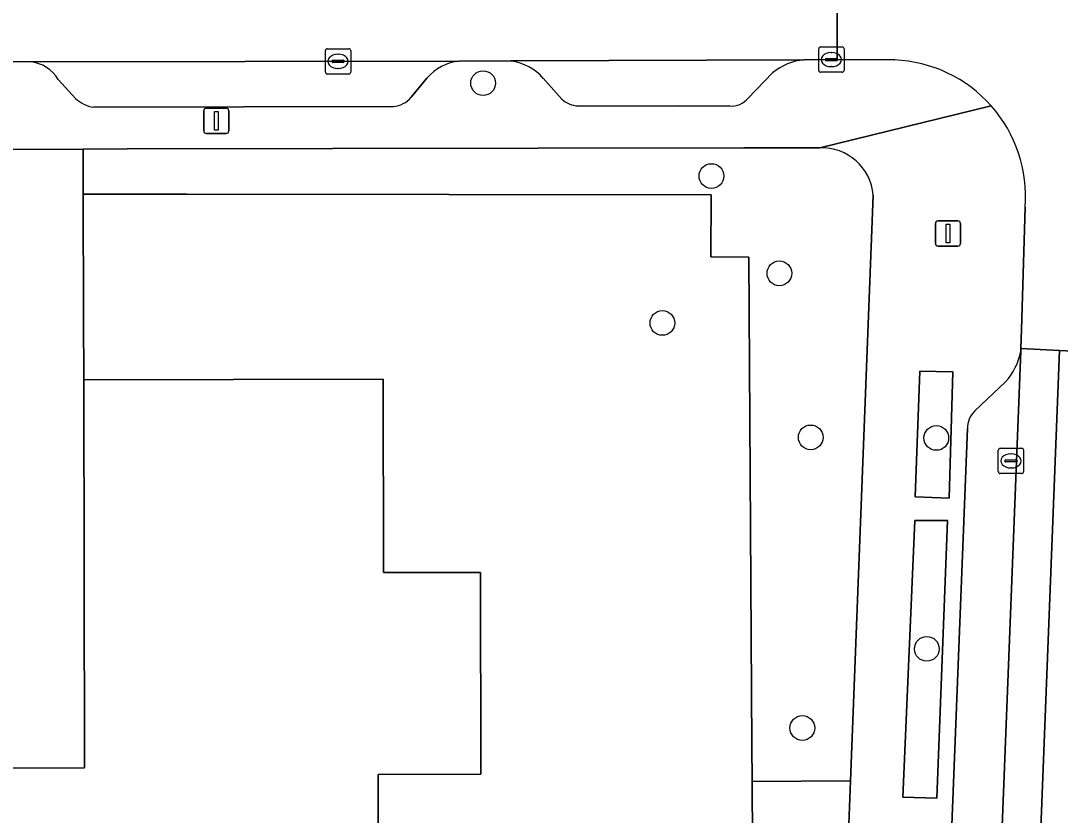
# Model space of a CAD drawing. Extents: x 160732 to 162107, y 387428 to 388479.
# Drawn here: x 161742.68 to 161783.78, y 388047.91 to 388079.35 of the extents above; entities that cross this region are included whole.
import ezdxf

# ---------------------------------------------------------------- set-up
doc = ezdxf.new("R2010")
doc.units = 0
for name, color, linetype in [('IMGEO_Boom', 7, 'Continuous'), ('IMGEO_Erf', 7, 'Continuous'), ('IMGEO_Grasland_overig', 7, 'Continuous'), ('IMGEO_Groenvoorziening', 7, 'Continuous'), ('IMGEO_Hek', 7, 'Continuous'), ('IMGEO_Kolk', 7, 'Continuous'), ('IMGEO_Lichtmast', 7, 'Continuous'), ('IMGEO_Pand', 7, 'Continuous'), ('IMGEO_Parkeervlak_open', 7, 'Continuous'), ('IMGEO_Rijbaan_lokaal_gesloten', 7, 'Continuous'), ('IMGEO_Rijbaan_lokaal_open', 7, 'Continuous'), ('IMGEO_Voetpad_open', 7, 'Continuous')]:
    doc.layers.add(name, color=color, linetype=linetype)

msp = doc.modelspace()

# ---------------------------------------------------------------- linework, layer by layer
at = {"layer": 'IMGEO_Boom'}
for centre in [(161760.961, 388076.883), (161769.991, 388073.206), (161772.679, 388069.356), (161768.052, 388067.391), (161773.918, 388062.863), (161778.884, 388062.839), (161778.509, 388054.492), (161773.587, 388051.361)]:
    msp.add_circle(centre, 0.489, dxfattribs=at)
at = {"layer": 'IMGEO_Erf'}
msp.add_lwpolyline([(161771.629, 388044.449), (161771.599, 388049.249), (161771.591, 388050.681), (161771.475, 388069.998), (161769.972, 388070.006), (161769.986, 388072.456), (161749.238, 388072.484), (161745.152, 388072.489), (161745.162, 388067.633), (161745.167, 388065.139), (161757.005, 388065.164), (161757.021, 388057.509), (161760.857, 388057.518), (161760.874, 388049.535), (161756.808, 388049.526), (161756.817, 388045.857)], dxfattribs=at)
at = {"layer": 'IMGEO_Grasland_overig'}
msp.add_lwpolyline([(161774.279, 388074.321), (161771.267, 388074.321), (161746.885, 388074.281), (161745.148, 388074.273), (161745.152, 388072.489), (161749.238, 388072.484), (161769.986, 388072.456), (161769.972, 388070.006), (161771.475, 388069.998), (161771.591, 388050.681), (161771.599, 388049.249), (161775.494, 388049.272), (161776.385, 388072.452)], dxfattribs=at)
msp.add_arc((161774.368, 388072.301), 2.022, 4.2899, 92.5343, dxfattribs=at)
at = {"layer": 'IMGEO_Groenvoorziening'}
for points in [[(161779.541, 388065.46), (161778.23, 388065.489), (161778.051, 388060.505), (161779.396, 388060.451)], [(161779.329, 388059.57), (161778.032, 388059.575), (161777.566, 388048.628), (161778.911, 388048.587)]]:
    msp.add_lwpolyline(points, close=True, dxfattribs=at)
at = {"layer": 'IMGEO_Hek'}
for points in [[(161745.167, 388065.139), (161745.162, 388067.633), (161745.152, 388072.489)], [(161745.152, 388072.489), (161749.238, 388072.484), (161769.986, 388072.456), (161769.972, 388070.006), (161771.475, 388069.998), (161771.591, 388050.681), (161771.599, 388049.249)], [(161771.599, 388049.249), (161771.629, 388044.449)]]:
    msp.add_lwpolyline(points, dxfattribs=at)
at = {"layer": 'IMGEO_Kolk'}
for p, q in [((161774.31, 388078.315), (161775.162, 388078.315)), ((161754.726, 388077.318), (161754.726, 388078.17)), ((161754.801, 388078.244), (161755.653, 388078.244)), ((161755.214, 388078.024), (161755.239, 388078.024)), ((161755.727, 388078.17), (161755.727, 388077.318)), ((161774.235, 388077.389), (161774.235, 388078.241)), ((161774.537, 388077.858), (161774.935, 388077.858)), ((161774.723, 388078.095), (161774.748, 388078.095)), ((161775.236, 388078.241), (161775.236, 388077.389)), ((161754.985, 388077.738), (161754.985, 388077.75)), ((161755.423, 388077.701), (161755.025, 388077.701)), ((161755.028, 388077.787), (161755.426, 388077.787)), ((161755.237, 388077.464), (161755.212, 388077.464)), ((161755.469, 388077.75), (161755.469, 388077.738)), ((161774.494, 388077.809), (161774.494, 388077.821)), ((161774.932, 388077.772), (161774.534, 388077.772)), ((161774.746, 388077.535), (161774.721, 388077.535)), ((161774.978, 388077.821), (161774.978, 388077.809)), ((161755.653, 388077.244), (161754.801, 388077.244)), ((161775.162, 388077.315), (161774.31, 388077.315)), ((161781.337, 388061.507), (161781.337, 388062.359)), ((161781.412, 388062.433), (161782.264, 388062.433)), ((161782.338, 388062.359), (161782.338, 388061.507)), ((161781.596, 388061.927), (161781.596, 388061.939)), ((161782.034, 388061.89), (161781.636, 388061.89)), ((161781.639, 388061.976), (161782.037, 388061.976)), ((161781.825, 388062.213), (161781.85, 388062.213)), ((161782.08, 388061.939), (161782.08, 388061.927)), ((161782.264, 388061.433), (161781.412, 388061.433)), ((161781.848, 388061.653), (161781.823, 388061.653))]:
    msp.add_line(p, q, dxfattribs=at)
for points in [[(161774.31, 388078.315), (161775.162, 388078.315)], [(161754.726, 388077.318), (161754.726, 388078.17)], [(161754.801, 388078.244), (161755.653, 388078.244)], [(161755.727, 388078.17), (161755.727, 388077.318)], [(161774.235, 388077.389), (161774.235, 388078.241)], [(161775.236, 388078.241), (161775.236, 388077.389)], [(161755.653, 388077.244), (161754.801, 388077.244)], [(161775.162, 388077.315), (161774.31, 388077.315)], [(161781.337, 388061.507), (161781.337, 388062.359)], [(161781.412, 388062.433), (161782.264, 388062.433)], [(161782.338, 388062.359), (161782.338, 388061.507)], [(161782.264, 388061.433), (161781.412, 388061.433)]]:
    msp.add_lwpolyline(points, dxfattribs=at)
for centre, radius, start, end in [((161774.312, 388078.239), 0.0765, 91.552, 178.448), ((161774.312, 388078.239), 0.0765, 91.552, 178.448), ((161775.16, 388078.239), 0.0765, 1.552, 88.448), ((161775.16, 388078.239), 0.0765, 1.552, 88.448), ((161754.803, 388078.168), 0.0765, 91.552, 178.448), ((161754.803, 388078.168), 0.0765, 91.552, 178.448), ((161755.651, 388078.168), 0.0765, 1.552, 88.448), ((161755.651, 388078.168), 0.0765, 1.552, 88.448), ((161774.534, 388077.818), 0.0403, 85.8775, 175.7526), ((161774.939, 388077.82), 0.0386, 1.7309, 96.639), ((161755.025, 388077.747), 0.0403, 85.8775, 175.7526), ((161755.022, 388077.737), 0.0366, 178.938, 274.7102), ((161755.426, 388077.744), 0.043, 264.8664, 352.4533), ((161755.43, 388077.749), 0.0386, 1.7309, 96.639), ((161774.531, 388077.808), 0.0366, 178.938, 274.7102), ((161774.935, 388077.815), 0.043, 264.8664, 352.4533), ((161754.803, 388077.32), 0.0765, 181.552, 268.448), ((161754.803, 388077.32), 0.0765, 181.552, 268.448), ((161755.651, 388077.32), 0.0765, 271.552, 358.448), ((161755.651, 388077.32), 0.0765, 271.552, 358.448), ((161774.312, 388077.391), 0.0765, 181.552, 268.448), ((161774.312, 388077.391), 0.0765, 181.552, 268.448), ((161775.16, 388077.391), 0.0765, 271.552, 358.448), ((161775.16, 388077.391), 0.0765, 271.552, 358.448), ((161781.414, 388062.357), 0.0765, 91.552, 178.448), ((161781.414, 388062.357), 0.0765, 91.552, 178.448), ((161782.262, 388062.357), 0.0765, 1.552, 88.448), ((161782.262, 388062.357), 0.0765, 1.552, 88.448), ((161781.636, 388061.936), 0.0403, 85.8775, 175.7526), ((161781.633, 388061.926), 0.0366, 178.938, 274.7102), ((161782.037, 388061.933), 0.043, 264.8664, 352.4533), ((161782.041, 388061.938), 0.0386, 1.7309, 96.639), ((161781.414, 388061.509), 0.0765, 181.552, 268.448), ((161781.414, 388061.509), 0.0765, 181.552, 268.448), ((161782.262, 388061.509), 0.0765, 271.552, 358.448), ((161782.262, 388061.509), 0.0765, 271.552, 358.448)]:
    msp.add_arc(centre, radius, start, end, dxfattribs=at)
for centre, major_axis, ratio, start_param, end_param in [((161755.213, 388077.744), (-0.387, 0.002), 0.722429, 4.712389, 7.853982), ((161755.238, 388077.744), (-0.39, 0.002), 0.717154, 1.570796, 4.712389), ((161774.722, 388077.815), (-0.387, 0.002), 0.722429, 4.712389, 7.853982), ((161774.747, 388077.815), (-0.39, 0.002), 0.717154, 1.570796, 4.712389), ((161781.824, 388061.933), (-0.387, 0.002), 0.722429, 4.712389, 7.853982), ((161781.849, 388061.933), (-0.39, 0.002), 0.717154, 1.570796, 4.712389)]:
    msp.add_ellipse(centre, major_axis=major_axis, ratio=ratio, start_param=start_param, end_param=end_param, dxfattribs=at)
at = {"layer": 'IMGEO_Lichtmast'}
for p, q in [((161749.915, 388074.991), (161749.915, 388075.791)), ((161749.915, 388075.791), (161749.915, 388074.991)), ((161750.015, 388075.891), (161750.805, 388075.891)), ((161750.805, 388075.891), (161750.015, 388075.891)), ((161750.905, 388075.791), (161750.905, 388074.991)), ((161750.905, 388074.991), (161750.905, 388075.791)), ((161750.805, 388074.891), (161750.015, 388074.891)), ((161750.015, 388074.891), (161750.805, 388074.891)), ((161778.849, 388070.532), (161778.849, 388071.332)), ((161778.849, 388071.332), (161778.849, 388070.532)), ((161778.949, 388071.432), (161779.739, 388071.432)), ((161779.739, 388071.432), (161778.949, 388071.432)), ((161779.839, 388071.332), (161779.839, 388070.532)), ((161779.839, 388070.532), (161779.839, 388071.332)), ((161779.739, 388070.432), (161778.949, 388070.432)), ((161778.949, 388070.432), (161779.739, 388070.432))]:
    msp.add_line(p, q, dxfattribs=at)
for points in [[(161750.335, 388075.766), (161750.485, 388075.766), (161750.485, 388075.016), (161750.335, 388075.016), (161750.335, 388075.766)], [(161779.269, 388071.307), (161779.419, 388071.307), (161779.419, 388070.557), (161779.269, 388070.557), (161779.269, 388071.307)]]:
    msp.add_lwpolyline(points, dxfattribs=at)
for centre, start, end in [((161750.015, 388075.791), 90, 180), ((161750.015, 388075.791), 90, 180), ((161750.805, 388075.791), 0, 90), ((161750.805, 388075.791), 360, 90), ((161750.015, 388074.991), 180, 270), ((161750.015, 388074.991), 180, 270), ((161750.805, 388074.991), 270, 0), ((161750.805, 388074.991), 270, 0), ((161778.949, 388071.332), 90, 180), ((161778.949, 388071.332), 90, 180), ((161779.739, 388071.332), 0, 90), ((161779.739, 388071.332), 360, 90), ((161778.949, 388070.532), 180, 270), ((161778.949, 388070.532), 180, 270), ((161779.739, 388070.532), 270, 0), ((161779.739, 388070.532), 270, 0)]:
    msp.add_arc(centre, 0.1, start, end, dxfattribs=at)
at = {"layer": 'IMGEO_Pand'}
msp.add_lwpolyline([(161741.726, 388033.983), (161749.471, 388034), (161749.462, 388037.852), (161757.149, 388037.869), (161757.133, 388045.858), (161756.817, 388045.857), (161756.808, 388049.526), (161760.874, 388049.535), (161760.857, 388057.518), (161757.021, 388057.509), (161757.005, 388065.164), (161745.167, 388065.139), (161745.199, 388049.78), (161733.7, 388049.756)], dxfattribs=at)
at = {"layer": 'IMGEO_Parkeervlak_open'}
for points in [[(161760.02, 388077.753), (161743.066, 388077.72)], [(161773.657, 388077.808), (161762.072, 388077.759)], [(161744.16, 388077.026), (161744.841, 388076.281)], [(161758.118, 388076.322), (161758.742, 388077.078)], [(161763.342, 388077.073), (161764.069, 388076.253)], [(161771.434, 388076.277), (161772.412, 388077.285)], [(161745.552, 388075.928), (161757.417, 388075.96)], [(161764.721, 388075.978), (161768.708, 388075.965), (161770.717, 388075.978)], [(161780.233, 388015.556), (161782.224, 388066.272)], [(161781.623, 388065.055), (161780.402, 388063.907)], [(161780.122, 388063.209), (161778.369, 388018.789)]]:
    msp.add_lwpolyline(points, dxfattribs=at)
msp.add_lwpolyline([(161698.776, 388074.065), (161698.838, 388071.129), (161730.117, 388071.129), (161730.121, 388069.259), (161730.16, 388051.26), (161733.7, 388049.756), (161745.199, 388049.78), (161745.167, 388065.139), (161745.162, 388067.633), (161745.152, 388072.489), (161745.148, 388074.273)], close=True, dxfattribs=at)
for centre, radius, start, end in [((161742.947, 388076.324), 1.402, 30.0811, 85.1394), ((161760.208, 388075.85), 1.912, 95.639, 140.0443), ((161761.801, 388075.738), 2.039, 40.8941, 82.3539), ((161773.877, 388075.542), 2.277, 95.535, 130.0376), ((161745.793, 388077.306), 1.399, 227.1192, 260.0735), ((161757.325, 388076.997), 1.041, 275.0551, 319.569), ((161764.788, 388077.048), 1.072, 227.8576, 266.4044), ((161770.787, 388076.818), 0.843, 265.2034, 320.0704), ((161779.772, 388066.726), 2.493, 317.9232, 349.5131), ((161781.071, 388063.233), 0.95, 134.8156, 181.4684)]:
    msp.add_arc(centre, radius, start, end, dxfattribs=at)
at = {"layer": 'IMGEO_Rijbaan_lokaal_gesloten'}
for points in [[(161782.228, 388066.386), (161782.224, 388066.272), (161780.233, 388015.556), (161780.226, 388015.365), (161781.771, 388015.325), (161783.76, 388066.306)], [(161787.728, 388066.097), (161783.76, 388066.306), (161781.771, 388015.325), (161784.247, 388015.257), (161786.271, 388065.871), (161787.714, 388065.813)]]:
    msp.add_lwpolyline(points, close=True, dxfattribs=at)
at = {"layer": 'IMGEO_Rijbaan_lokaal_open'}
for points in [[(161793.907, 388087.801), (161793.861, 388086.728), (161791.783, 388084.734), (161781.775, 388083.036), (161781.649, 388082.8), (161774.945, 388082.793), (161774.967, 388077.816), (161777.238, 388077.799)], [(161570.578, 388082.304), (161570.607, 388077.292), (161579.577, 388077.312), (161607.425, 388077.357), (161608.36, 388077.398), (161659.69, 388077.461), (161668.334, 388077.537), (161681.287, 388077.594), (161681.749, 388077.608), (161695.991, 388077.637), (161731.898, 388077.716), (161733.124, 388077.725), (161738.954, 388077.766), (161743.066, 388077.72), (161760.02, 388077.753), (161762.072, 388077.759), (161773.657, 388077.808), (161774.967, 388077.816), (161774.945, 388082.793)], [(161782.399, 388071.97), (161782.25, 388067.132), (161782.228, 388066.386), (161783.76, 388066.306), (161787.728, 388066.097), (161787.964, 388070.801)]]:
    msp.add_lwpolyline(points, dxfattribs=at)
for centre, radius, start, end in [((161777.012, 388072.401), 5.403, 41.5155, 87.6079), ((161777.009, 388072.399), 5.407, 355.4539, 41.5102)]:
    msp.add_arc(centre, radius, start, end, dxfattribs=at)
at = {"layer": 'IMGEO_Voetpad_open'}
for points in [[(161743.066, 388077.72), (161738.954, 388077.766), (161738.972, 388076.562), (161731.88, 388076.521), (161731.898, 388077.716), (161695.991, 388077.637)], [(161762.072, 388077.759), (161760.02, 388077.753)], [(161777.238, 388077.799), (161774.967, 388077.816), (161773.657, 388077.808)], [(161744.841, 388076.281), (161744.16, 388077.026)], [(161758.742, 388077.078), (161758.118, 388076.322)], [(161764.069, 388076.253), (161763.342, 388077.073)], [(161772.412, 388077.285), (161771.434, 388076.277)], [(161564.821, 388075.398), (161569.991, 388073.544), (161577.878, 388073.515), (161586.934, 388073.375), (161608.003, 388073.53), (161648.329, 388073.72), (161648.409, 388074.033), (161658.432, 388074.047), (161658.44, 388073.516), (161658.649, 388073.436), (161672.258, 388073.459), (161675.284, 388074.093), (161678.363, 388074.194), (161698.727, 388074.065), (161698.776, 388074.065), (161745.148, 388074.273), (161746.885, 388074.281), (161771.267, 388074.321), (161774.279, 388074.321), (161781.058, 388075.982)], [(161757.417, 388075.96), (161745.552, 388075.928)], [(161770.717, 388075.978), (161768.708, 388075.965), (161764.721, 388075.978)], [(161781.058, 388075.982), (161774.279, 388074.321)], [(161776.385, 388072.452), (161775.494, 388049.272), (161775.31, 388044.472), (161774.022, 388010.944), (161777.752, 388007.588)], [(161782.224, 388066.272), (161782.228, 388066.386), (161782.25, 388067.132), (161782.399, 388071.97)], [(161780.402, 388063.907), (161781.623, 388065.055)], [(161778.369, 388018.789), (161780.122, 388063.209)]]:
    msp.add_lwpolyline(points, dxfattribs=at)
for points in [[(161778.051, 388060.505), (161778.23, 388065.489), (161779.541, 388065.46), (161779.396, 388060.451)], [(161778.032, 388059.575), (161779.329, 388059.57), (161778.911, 388048.587), (161777.566, 388048.628)], [(161771.629, 388044.449), (161775.31, 388044.472), (161775.494, 388049.272), (161771.599, 388049.249)]]:
    msp.add_lwpolyline(points, close=True, dxfattribs=at)
for centre, radius, start, end in [((161742.947, 388076.324), 1.402, 30.0811, 85.1394), ((161760.208, 388075.85), 1.912, 95.639, 140.0443), ((161761.801, 388075.738), 2.039, 40.8941, 82.3539), ((161773.877, 388075.542), 2.277, 95.535, 130.0376), ((161777.012, 388072.401), 5.403, 41.5155, 87.6079), ((161745.793, 388077.306), 1.399, 227.1192, 260.0735), ((161757.325, 388076.997), 1.041, 275.0551, 319.569), ((161764.788, 388077.048), 1.072, 227.8576, 266.4044), ((161770.787, 388076.818), 0.843, 265.2034, 320.0704), ((161777.009, 388072.399), 5.407, 355.4539, 41.5102), ((161774.368, 388072.301), 2.022, 4.2899, 92.5343), ((161779.772, 388066.726), 2.493, 317.9232, 349.5131), ((161781.071, 388063.233), 0.95, 134.8156, 181.4684)]:
    msp.add_arc(centre, radius, start, end, dxfattribs=at)

doc.saveas('drawing.dxf')
